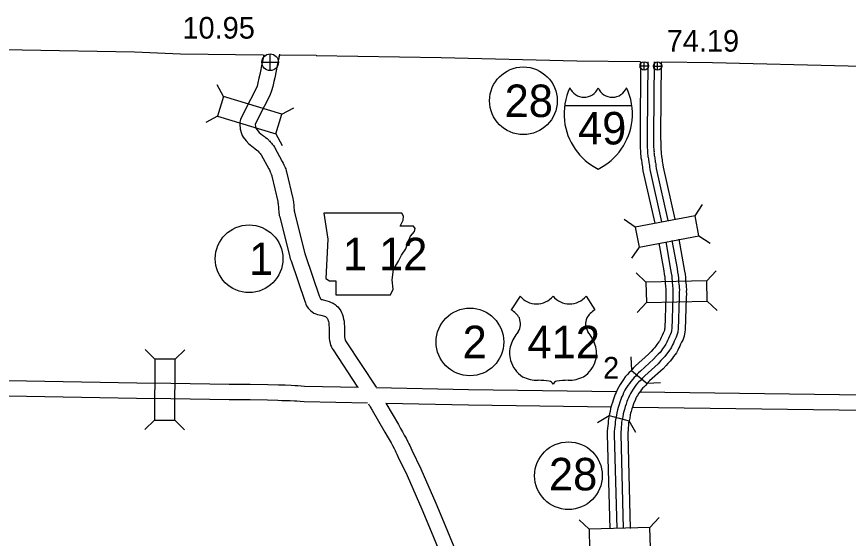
# Model space of a CAD drawing. Extents: x -939622 to -934245, y 1383184 to 1385301.
# Drawn here: x -936375.77 to -936327.08, y 1385008.24 to 1385038.78 of the extents above; entities that cross this region are included whole.
import ezdxf

# ---------------------------------------------------------------- set-up
doc = ezdxf.new("R2010")
doc.units = 0
for name, color, linetype in [('10', 7, 'Continuous'), ('15', 7, 'Continuous'), ('19', 7, 'Continuous'), ('2', 7, 'Continuous'), ('20', 7, 'Continuous'), ('21', 7, 'Continuous'), ('22', 7, 'Continuous'), ('23', 7, 'Continuous'), ('25', 7, 'Continuous'), ('26', 7, 'Continuous'), ('27', 7, 'Continuous')]:
    doc.layers.add(name, color=color, linetype=linetype)

msp = doc.modelspace()

# ---------------------------------------------------------------- linework, layer by layer
at = {"layer": '10'}
for points in [[(-936361.301, 1385036.542), (-936361.397, 1385036.102), (-936361.536, 1385035.399), (-936361.59, 1385035.181), (-936361.645, 1385034.913), (-936361.702, 1385034.712), (-936361.768, 1385034.531), (-936362.39, 1385033.32), (-936362.664, 1385032.763), (-936362.703, 1385032.606), (-936362.711, 1385032.488), (-936362.686, 1385032.198), (-936362.619, 1385031.939), (-936362.566, 1385031.831), (-936362.503, 1385031.726), (-936362.346, 1385031.512), (-936362.172, 1385031.329), (-936361.92, 1385031.137)], [(-936360.381, 1385036.54), (-936360.515, 1385035.919), (-936360.657, 1385035.203), (-936360.712, 1385034.983), (-936360.769, 1385034.701), (-936360.845, 1385034.434), (-936360.942, 1385034.169), (-936361.586, 1385032.916), (-936361.806, 1385032.468), (-936361.795, 1385032.35), (-936361.771, 1385032.255), (-936361.753, 1385032.225), (-936361.654, 1385032.091), (-936361.569, 1385032.001), (-936361.374, 1385031.852)], [(-936360.383, 1385036.579), (-936360.428, 1385036.405)], [(-936361.374, 1385031.844), (-936361.374, 1385031.844), (-936361.27, 1385031.759), (-936361.195, 1385031.7), (-936361.106, 1385031.643), (-936361.015, 1385031.551), (-936360.988, 1385031.521), (-936360.972, 1385031.505), (-936360.925, 1385031.462), (-936360.87, 1385031.394), (-936360.847, 1385031.368), (-936360.812, 1385031.326), (-936360.775, 1385031.279), (-936360.736, 1385031.229), (-936360.679, 1385031.14), (-936360.221, 1385030.305), (-936360.167, 1385030.203), (-936360.123, 1385030.104), (-936360.092, 1385030.031), (-936360.059, 1385029.945), (-936360.052, 1385029.925), (-936360.021, 1385029.873), (-936359.987, 1385029.757), (-936359.968, 1385029.706), (-936359.601, 1385028.132), (-936359.583, 1385028.02), (-936359.573, 1385027.94), (-936359.564, 1385027.867), (-936359.552, 1385027.779), (-936359.538, 1385027.655), (-936359.525, 1385027.405), (-936359.515, 1385027.349), (-936359.513, 1385027.327), (-936359.507, 1385027.308), (-936358.904, 1385024.925), (-936358.888, 1385024.863), (-936358.862, 1385024.791), (-936358.062, 1385022.437), (-936358.032, 1385022.356), (-936358.007, 1385022.298), (-936358.003, 1385022.288), (-936357.994, 1385022.276), (-936357.984, 1385022.263), (-936357.95, 1385022.233), (-936357.894, 1385022.217), (-936357.833, 1385022.197), (-936357.76, 1385022.181), (-936357.477, 1385022.106), (-936357.353, 1385022.057), (-936357.236, 1385022.006), (-936357.126, 1385021.93), (-936357.04, 1385021.858), (-936356.978, 1385021.796), (-936356.889, 1385021.707), (-936356.804, 1385021.559), (-936356.753, 1385021.46), (-936356.714, 1385021.377), (-936356.676, 1385021.262), (-936356.666, 1385021.209), (-936356.654, 1385021.17), (-936356.629, 1385021.074), (-936356.604, 1385020.957), (-936356.601, 1385020.851), (-936356.594, 1385020.797), (-936356.576, 1385020.654), (-936356.575, 1385020.086), (-936356.573, 1385020.021), (-936356.566, 1385019.976), (-936356.554, 1385019.905)], [(-936361.928, 1385031.135), (-936361.834, 1385031.057), (-936361.717, 1385030.965), (-936361.675, 1385030.938), (-936361.67, 1385030.933), (-936361.643, 1385030.903), (-936361.594, 1385030.853), (-936361.581, 1385030.842), (-936361.558, 1385030.813), (-936361.533, 1385030.786), (-936361.514, 1385030.762), (-936361.479, 1385030.719), (-936361.471, 1385030.708), (-936361.456, 1385030.683), (-936361.013, 1385029.877), (-936360.977, 1385029.81), (-936360.949, 1385029.747), (-936360.927, 1385029.694), (-936360.9, 1385029.623), (-936360.866, 1385029.535), (-936360.854, 1385029.515), (-936360.841, 1385029.469), (-936360.83, 1385029.442), (-936360.485, 1385027.957), (-936360.474, 1385027.89), (-936360.466, 1385027.831), (-936360.457, 1385027.754), (-936360.445, 1385027.668), (-936360.436, 1385027.582), (-936360.42, 1385027.285), (-936360.408, 1385027.23), (-936360.407, 1385027.221), (-936360.405, 1385027.206), (-936360.397, 1385027.139), (-936360.373, 1385027.064), (-936359.777, 1385024.707), (-936359.751, 1385024.6), (-936359.711, 1385024.492), (-936358.91, 1385022.135), (-936358.868, 1385022.023), (-936358.839, 1385021.955), (-936358.796, 1385021.845), (-936358.697, 1385021.713), (-936358.63, 1385021.635), (-936358.547, 1385021.559), (-936358.477, 1385021.495), (-936358.366, 1385021.433), (-936358.264, 1385021.387), (-936358.157, 1385021.356), (-936358.067, 1385021.327), (-936357.972, 1385021.306), (-936357.758, 1385021.249), (-936357.697, 1385021.225), (-936357.676, 1385021.216), (-936357.672, 1385021.213), (-936357.65, 1385021.195), (-936357.616, 1385021.161), (-936357.609, 1385021.154), (-936357.593, 1385021.127), (-936357.561, 1385021.064), (-936357.552, 1385021.045), (-936357.548, 1385021.033), (-936357.541, 1385020.996), (-936357.522, 1385020.933), (-936357.506, 1385020.867), (-936357.501, 1385020.846), (-936357.499, 1385020.784), (-936357.488, 1385020.688), (-936357.476, 1385020.596), (-936357.475, 1385020.072), (-936357.471, 1385019.938), (-936357.454, 1385019.833), (-936357.442, 1385019.76)], [(-936356.556, 1385019.915), (-936356.55, 1385019.882), (-936356.547, 1385019.874), (-936356.539, 1385019.855), (-936356.531, 1385019.838), (-936356.514, 1385019.808), (-936356.478, 1385019.744), (-936354.727, 1385017.09)], [(-936357.441, 1385019.749), (-936357.423, 1385019.657), (-936357.39, 1385019.556), (-936357.362, 1385019.491), (-936357.334, 1385019.43), (-936357.298, 1385019.364), (-936357.245, 1385019.272), (-936355.811, 1385017.099)], [(-936355.184, 1385016.127), (-936355.147, 1385016.065), (-936355.117, 1385016.015), (-936355.076, 1385015.939), (-936355.022, 1385015.852), (-936354.997, 1385015.812), (-936354.962, 1385015.748), (-936354.209, 1385014.463), (-936354.081, 1385014.231), (-936353.971, 1385014.039), (-936353.857, 1385013.827), (-936353.763, 1385013.677), (-936353.68, 1385013.498), (-936353.619, 1385013.385), (-936353.575, 1385013.283), (-936353.512, 1385013.166), (-936353.459, 1385013.032), (-936352.918, 1385011.929), (-936352.053, 1385009.953), (-936351.611, 1385008.877), (-936351.002, 1385007.422)], [(-936354.164, 1385016.166), (-936353.426, 1385014.907), (-936353.296, 1385014.671), (-936353.185, 1385014.477), (-936353.079, 1385014.28), (-936352.97, 1385014.107), (-936352.874, 1385013.9), (-936352.809, 1385013.779), (-936352.764, 1385013.676), (-936352.695, 1385013.547), (-936352.636, 1385013.398), (-936352.102, 1385012.307), (-936351.225, 1385010.305), (-936350.779, 1385009.222), (-936350.172, 1385007.769)]]:
    msp.add_lwpolyline(points, dxfattribs=at)
at = {"layer": '15'}
for points in [[(-936384.914, 1385017.638), (-936368.742, 1385017.351)], [(-936368.744, 1385017.351), (-936366.737, 1385017.326), (-936363.325, 1385017.279), (-936362.098, 1385017.264), (-936361.065, 1385017.247), (-936360.448, 1385017.237), (-936360.212, 1385017.221), (-936360.044, 1385017.221), (-936359.705, 1385017.208), (-936359.468, 1385017.192), (-936359.312, 1385017.185), (-936359.119, 1385017.17), (-936358.92, 1385017.161), (-936355.769, 1385017.095)], [(-936354.727, 1385017.073), (-936349.312, 1385016.96), (-936340.662, 1385016.842)], [(-936384.858, 1385016.737), (-936368.758, 1385016.451)], [(-936368.755, 1385016.451), (-936366.749, 1385016.426), (-936363.336, 1385016.379), (-936362.111, 1385016.364), (-936361.08, 1385016.347), (-936360.485, 1385016.337), (-936360.242, 1385016.321), (-936360.062, 1385016.321), (-936359.753, 1385016.309), (-936359.516, 1385016.293), (-936359.367, 1385016.287), (-936359.175, 1385016.272), (-936358.949, 1385016.261), (-936355.224, 1385016.183)], [(-936339.295, 1385016.823), (-936318.841, 1385016.545)], [(-936354.157, 1385016.161), (-936349.328, 1385016.06), (-936340.975, 1385015.946)], [(-936339.724, 1385015.929), (-936320.057, 1385015.662)]]:
    msp.add_lwpolyline(points, dxfattribs=at)
at = {"layer": '19'}
for points in [[(-936339.242, 1385036.146), (-936339.278, 1385031.891), (-936339.27, 1385031.189), (-936339.271, 1385031.043), (-936339.256, 1385030.965), (-936339.256, 1385030.905), (-936339.249, 1385030.853), (-936339.251, 1385030.828), (-936339.247, 1385030.725), (-936339.241, 1385030.625), (-936339.222, 1385030.524), (-936339.212, 1385030.459), (-936339.198, 1385030.39), (-936339.191, 1385030.333), (-936339.178, 1385030.256), (-936339.172, 1385030.185), (-936339.154, 1385030.079), (-936339.137, 1385029.997), (-936339.127, 1385029.935), (-936339.107, 1385029.764), (-936338.417, 1385026.698)], [(-936338.83, 1385036.143), (-936338.865, 1385031.891), (-936338.858, 1385031.191), (-936338.858, 1385031.081), (-936338.843, 1385031.003), (-936338.843, 1385030.931), (-936338.835, 1385030.867), (-936338.838, 1385030.824), (-936338.835, 1385030.744), (-936338.831, 1385030.676), (-936338.815, 1385030.593), (-936338.806, 1385030.529), (-936338.791, 1385030.458), (-936338.783, 1385030.393), (-936338.769, 1385030.307), (-936338.763, 1385030.237), (-936338.749, 1385030.156), (-936338.731, 1385030.073), (-936338.718, 1385029.992), (-936338.7, 1385029.833), (-936338.012, 1385026.777)], [(-936338.455, 1385036.136), (-936338.49, 1385031.891), (-936338.483, 1385031.192), (-936338.483, 1385031.116), (-936338.468, 1385031.038), (-936338.468, 1385030.954), (-936338.459, 1385030.88), (-936338.463, 1385030.82), (-936338.46, 1385030.762), (-936338.458, 1385030.722), (-936338.445, 1385030.655), (-936338.436, 1385030.593), (-936338.421, 1385030.52), (-936338.412, 1385030.447), (-936338.396, 1385030.353), (-936338.391, 1385030.284), (-936338.381, 1385030.227), (-936338.363, 1385030.142), (-936338.347, 1385030.043), (-936338.33, 1385029.896), (-936337.645, 1385026.851)], [(-936338.042, 1385036.133), (-936338.078, 1385031.892), (-936338.07, 1385031.194), (-936338.07, 1385031.154), (-936338.056, 1385031.076), (-936338.056, 1385030.98), (-936338.045, 1385030.893), (-936338.05, 1385030.816), (-936338.048, 1385030.781), (-936338.048, 1385030.773), (-936338.038, 1385030.724), (-936338.029, 1385030.663), (-936338.014, 1385030.588), (-936338.003, 1385030.506), (-936337.987, 1385030.404), (-936337.981, 1385030.337), (-936337.975, 1385030.304), (-936337.957, 1385030.218), (-936337.938, 1385030.1), (-936337.922, 1385029.965), (-936337.239, 1385026.928)], [(-936337.004, 1385025.761), (-936336.707, 1385024.101), (-936336.678, 1385023.892), (-936336.643, 1385023.699), (-936336.624, 1385023.508), (-936336.619, 1385023.37), (-936336.609, 1385023.274), (-936336.598, 1385023.177), (-936336.585, 1385023.077), (-936336.575, 1385022.962), (-936336.564, 1385022.806), (-936336.568, 1385022.681), (-936336.565, 1385022.577), (-936336.569, 1385022.316), (-936336.634, 1385020.46), (-936336.648, 1385020.317), (-936336.667, 1385020.224), (-936336.697, 1385020.084), (-936336.782, 1385019.846), (-936336.846, 1385019.722), (-936336.9, 1385019.612), (-936336.95, 1385019.498), (-936336.998, 1385019.402), (-936337.062, 1385019.255), (-936337.144, 1385019.112), (-936337.225, 1385019.002), (-936337.322, 1385018.885), (-936337.379, 1385018.794), (-936337.507, 1385018.62), (-936337.648, 1385018.476), (-936337.756, 1385018.368), (-936337.926, 1385018.174), (-936338.717, 1385017.465), (-936338.797, 1385017.385), (-936338.842, 1385017.333), (-936338.867, 1385017.304)], [(-936337.776, 1385025.604), (-936337.485, 1385023.977), (-936337.455, 1385023.767), (-936337.423, 1385023.591), (-936337.41, 1385023.453), (-936337.404, 1385023.315), (-936337.392, 1385023.191), (-936337.38, 1385023.084), (-936337.369, 1385022.993), (-936337.36, 1385022.899), (-936337.352, 1385022.79), (-936337.356, 1385022.683), (-936337.353, 1385022.573), (-936337.356, 1385022.336), (-936337.421, 1385020.512), (-936337.428, 1385020.435), (-936337.438, 1385020.385), (-936337.457, 1385020.299), (-936337.506, 1385020.161), (-936337.549, 1385020.077), (-936337.615, 1385019.943), (-936337.663, 1385019.832), (-936337.711, 1385019.736), (-936337.766, 1385019.609), (-936337.804, 1385019.544), (-936337.846, 1385019.488), (-936337.961, 1385019.347), (-936338.031, 1385019.238), (-936338.109, 1385019.131), (-936338.207, 1385019.03), (-936338.331, 1385018.907), (-936338.487, 1385018.728), (-936339.258, 1385018.037), (-936339.371, 1385017.925), (-936339.44, 1385017.846), (-936339.525, 1385017.745), (-936339.627, 1385017.655), (-936339.701, 1385017.568), (-936339.818, 1385017.435), (-936339.903, 1385017.313), (-936339.994, 1385017.183), (-936340.1, 1385017.024), (-936340.168, 1385016.909), (-936340.246, 1385016.767), (-936340.295, 1385016.626), (-936340.357, 1385016.506), (-936340.409, 1385016.372), (-936340.456, 1385016.208), (-936340.5, 1385016.071), (-936340.554, 1385015.908), (-936340.601, 1385015.758), (-936340.627, 1385015.596), (-936340.653, 1385015.446), (-936340.699, 1385015.274), (-936340.73, 1385015.08), (-936340.736, 1385014.936), (-936340.754, 1385014.794), (-936340.764, 1385014.652), (-936340.783, 1385014.493), (-936340.783, 1385014.332), (-936340.635, 1385008.822)], [(-936337.408, 1385025.677), (-936337.114, 1385024.036), (-936337.085, 1385023.826), (-936337.052, 1385023.642), (-936337.036, 1385023.479), (-936337.03, 1385023.341), (-936337.019, 1385023.231), (-936337.008, 1385023.128), (-936336.996, 1385023.033), (-936336.986, 1385022.929), (-936336.977, 1385022.798), (-936336.98, 1385022.682), (-936336.978, 1385022.575), (-936336.981, 1385022.326), (-936337.046, 1385020.487), (-936337.057, 1385020.379), (-936337.071, 1385020.309), (-936337.095, 1385020.197), (-936337.161, 1385020.011), (-936337.214, 1385019.908), (-936337.275, 1385019.785), (-936337.323, 1385019.673), (-936337.371, 1385019.577), (-936337.431, 1385019.441), (-936337.49, 1385019.338), (-936337.55, 1385019.256), (-936337.657, 1385019.127), (-936337.72, 1385019.027), (-936337.822, 1385018.888), (-936337.941, 1385018.767), (-936338.057, 1385018.65), (-936338.22, 1385018.464), (-936339, 1385017.765), (-936339.098, 1385017.668), (-936339.155, 1385017.602), (-936339.256, 1385017.482), (-936339.359, 1385017.392), (-936339.417, 1385017.323), (-936339.522, 1385017.204), (-936339.595, 1385017.099), (-936339.684, 1385016.971), (-936339.782, 1385016.824), (-936339.841, 1385016.723), (-936339.902, 1385016.613), (-936339.949, 1385016.478), (-936340.014, 1385016.352), (-936340.053, 1385016.252), (-936340.097, 1385016.099), (-936340.143, 1385015.954), (-936340.197, 1385015.792), (-936340.235, 1385015.672), (-936340.258, 1385015.534), (-936340.287, 1385015.366), (-936340.332, 1385015.196), (-936340.356, 1385015.042), (-936340.362, 1385014.904), (-936340.381, 1385014.758), (-936340.39, 1385014.617), (-936340.408, 1385014.47), (-936340.408, 1385014.337), (-936340.26, 1385008.831)], [(-936338.182, 1385025.529), (-936337.892, 1385023.912), (-936337.863, 1385023.702), (-936337.832, 1385023.534), (-936337.822, 1385023.425), (-936337.816, 1385023.286), (-936337.802, 1385023.148), (-936337.79, 1385023.035), (-936337.779, 1385022.949), (-936337.771, 1385022.866), (-936337.765, 1385022.781), (-936337.768, 1385022.684), (-936337.765, 1385022.571), (-936337.769, 1385022.346), (-936337.832, 1385020.54), (-936337.837, 1385020.496), (-936337.842, 1385020.469), (-936337.854, 1385020.411), (-936337.885, 1385020.325), (-936337.917, 1385020.263), (-936337.99, 1385020.116), (-936338.037, 1385020.007), (-936338.085, 1385019.911), (-936338.136, 1385019.795), (-936338.15, 1385019.77), (-936338.171, 1385019.742), (-936338.296, 1385019.59), (-936338.372, 1385019.47), (-936338.424, 1385019.398), (-936338.5, 1385019.321), (-936338.633, 1385019.189), (-936338.782, 1385019.018), (-936339.541, 1385018.337), (-936339.672, 1385018.207), (-936339.753, 1385018.115), (-936339.785, 1385018.077)], [(-936341.085, 1385015.427), (-936341.103, 1385015.359), (-936341.141, 1385015.121), (-936341.147, 1385014.971), (-936341.165, 1385014.833), (-936341.174, 1385014.69), (-936341.195, 1385014.518), (-936341.196, 1385014.327), (-936341.047, 1385008.802)], [(-936339.927, 1385015.111), (-936339.945, 1385015.001), (-936339.951, 1385014.868), (-936339.97, 1385014.718), (-936339.979, 1385014.579), (-936339.995, 1385014.445), (-936339.995, 1385014.342), (-936339.848, 1385008.831)]]:
    msp.add_lwpolyline(points, dxfattribs=at)
at = {"layer": '2'}
for points in [[(-936382.045, 1385036.957), (-936368.882, 1385036.725)], [(-936368.882, 1385036.725), (-936366.187, 1385036.596), (-936361.343, 1385036.551)], [(-936360.389, 1385036.542), (-936358.24, 1385036.522)], [(-936358.24, 1385036.522), (-936358.24, 1385036.504)], [(-936358.24, 1385036.504), (-936350.916, 1385036.384), (-936342.987, 1385036.188), (-936339.282, 1385036.146)], [(-936338.013, 1385036.132), (-936335.037, 1385036.099), (-936327.087, 1385035.9), (-936319.832, 1385035.695)]]:
    msp.add_lwpolyline(points, dxfattribs=at)
at = {"layer": '20'}
for p, q in [((-936363.662, 1385034.097), (-936364.036, 1385034.795)), ((-936360.251, 1385033.065), (-936359.553, 1385033.439)), ((-936364.006, 1385032.96), (-936364.704, 1385032.586)), ((-936360.595, 1385031.928), (-936360.221, 1385031.23)), ((-936336.057, 1385027.128), (-936335.612, 1385027.783)), ((-936339.557, 1385026.458), (-936340.213, 1385026.903)), ((-936335.834, 1385025.961), (-936335.179, 1385025.516)), ((-936339.334, 1385025.292), (-936339.779, 1385024.636)), ((-936338.937, 1385023.232), (-936339.511, 1385023.778)), ((-936335.374, 1385023.322), (-936334.828, 1385023.896)), ((-936338.907, 1385022.044), (-936339.453, 1385021.47)), ((-936335.344, 1385022.134), (-936334.77, 1385021.589)), ((-936367.685, 1385018.728), (-936368.242, 1385019.291)), ((-936366.497, 1385018.723), (-936365.934, 1385019.281)), ((-936339.826, 1385018.868), (-936339.785, 1385018.077)), ((-936339.785, 1385018.077), (-936338.866, 1385017.303)), ((-936338.075, 1385017.349), (-936338.866, 1385017.303)), ((-936367.699, 1385015.164), (-936368.262, 1385014.607)), ((-936366.511, 1385015.159), (-936365.954, 1385014.597)), ((-936341.769, 1385015.028), (-936341.085, 1385015.427)), ((-936341.085, 1385015.427), (-936339.924, 1385015.118)), ((-936339.527, 1385014.433), (-936339.924, 1385015.118)), ((-936342.261, 1385008.79), (-936342.836, 1385009.335)), ((-936338.698, 1385008.886), (-936338.153, 1385009.461))]:
    msp.add_line(p, q, dxfattribs=at)
for points in [[(-936364.006, 1385032.96), (-936360.595, 1385031.928), (-936360.251, 1385033.065), (-936363.662, 1385034.097)], [(-936339.334, 1385025.292), (-936335.834, 1385025.961), (-936336.057, 1385027.128), (-936339.557, 1385026.458)], [(-936335.374, 1385023.322), (-936338.937, 1385023.232), (-936338.907, 1385022.044), (-936335.344, 1385022.134)], [(-936367.685, 1385018.728), (-936367.699, 1385015.164), (-936366.511, 1385015.159), (-936366.497, 1385018.723)], [(-936338.698, 1385008.886), (-936342.261, 1385008.79), (-936342.229, 1385007.603), (-936338.666, 1385007.698)]]:
    msp.add_lwpolyline(points, close=True, dxfattribs=at)
for points in [[(-936339.785, 1385018.077), (-936339.821, 1385018.034), (-936339.922, 1385017.945), (-936340.013, 1385017.839), (-936340.144, 1385017.69), (-936340.242, 1385017.548), (-936340.334, 1385017.416), (-936340.45, 1385017.243), (-936340.526, 1385017.112), (-936340.624, 1385016.936), (-936340.675, 1385016.79), (-936340.733, 1385016.675), (-936340.8, 1385016.503), (-936340.85, 1385016.327), (-936340.891, 1385016.199), (-936340.947, 1385016.035), (-936341.003, 1385015.854), (-936341.034, 1385015.664), (-936341.057, 1385015.534), (-936341.085, 1385015.427)], [(-936338.866, 1385017.303), (-936338.96, 1385017.192), (-936339.063, 1385017.101), (-936339.105, 1385017.052), (-936339.195, 1385016.949), (-936339.254, 1385016.863), (-936339.343, 1385016.737), (-936339.431, 1385016.604), (-936339.481, 1385016.519), (-936339.523, 1385016.444), (-936339.568, 1385016.314), (-936339.636, 1385016.182), (-936339.66, 1385016.121), (-936339.7, 1385015.979), (-936339.75, 1385015.824), (-936339.804, 1385015.664), (-936339.831, 1385015.576), (-936339.849, 1385015.466), (-936339.882, 1385015.278), (-936339.924, 1385015.118)]]:
    msp.add_lwpolyline(points, dxfattribs=at)
at = {"layer": '21'}
msp.add_lwpolyline([(-936357.793, 1385027.277), (-936357.565, 1385025.755), (-936357.666, 1385023.445), (-936357.463, 1385023.318), (-936357.083, 1385023.318), (-936357.083, 1385022.506), (-936353.885, 1385022.506), (-936353.733, 1385022.836), (-936353.784, 1385023.369), (-936353.708, 1385023.978), (-936353.428, 1385024.46), (-936353.251, 1385024.816), (-936352.997, 1385025.196), (-936352.845, 1385025.602), (-936352.718, 1385025.932), (-936352.489, 1385026.211), (-936352.439, 1385026.389), (-936352.54, 1385026.516), (-936353.327, 1385026.516), (-936353.149, 1385026.871), (-936353.124, 1385027.1), (-936353.229, 1385027.275)], close=True, dxfattribs=at)
at = {"layer": '22'}
for p, q in [((-936346.301, 1385022.421), (-936346.821, 1385021.618)), ((-936342.441, 1385022.421), (-936341.921, 1385021.618))]:
    msp.add_line(p, q, dxfattribs=at)
for centre, radius, start, end in [((-936345.334, 1385023.234), 1.264, 220.075, 319.6701), ((-936343.408, 1385023.234), 1.264, 220.3299, 319.925), ((-936347.499, 1385020.452), 1.349, 30.7809, 59.9883), ((-936341.243, 1385020.452), 1.349, 120.0117, 149.2191), ((-936347.202, 1385020.808), 0.925, 328.8105, 21.2108), ((-936341.54, 1385020.808), 0.925, 158.7892, 211.1895), ((-936344.784, 1385018.912), 2.157, 138.9565, 162.6913), ((-936343.958, 1385018.912), 2.157, 17.3087, 41.0435), ((-936345.496, 1385019.089), 1.426, 160.9576, 197.3819), ((-936343.246, 1385019.089), 1.426, 342.6181, 19.0424), ((-936345.264, 1385019.093), 1.65, 195.1074, 237.1312), ((-936343.478, 1385019.093), 1.65, 302.8688, 344.8926), ((-936345.233, 1385019.613), 2.118, 244.0771, 269.5779), ((-936345.184, 1385013.615), 3.88, 81.1942, 90.9539), ((-936344.699, 1385017.094), 0.372, 28.0342, 72.9864), ((-936344.043, 1385017.094), 0.372, 107.0136, 151.9658), ((-936343.558, 1385013.615), 3.88, 89.0461, 98.8058), ((-936343.509, 1385019.613), 2.118, 270.4221, 295.9229)]:
    msp.add_arc(centre, radius, start, end, dxfattribs=at)
at = {"layer": '23'}
msp.add_line((-936343.693, 1385033.588), (-936339.76, 1385033.588), dxfattribs=at)
for centre, radius, start, end in [((-936340.038, 1385033.076), 3.69, 155.2204, 185.7928), ((-936342.556, 1385034.961), 0.899, 202.1459, 337.3414), ((-936340.897, 1385034.961), 0.899, 202.6586, 337.8541), ((-936343.414, 1385033.076), 3.69, 354.2072, 24.7796), ((-936340.106, 1385033.107), 3.626, 186.3923, 243.4571), ((-936343.347, 1385033.107), 3.626, 296.5429, 353.6077)]:
    msp.add_arc(centre, radius, start, end, dxfattribs=at)
at = {"layer": '26'}
for p, q in [((-936360.932, 1385035.625), (-936360.932, 1385036.6)), ((-936361.419, 1385036.112), (-936360.444, 1385036.112)), ((-936339.036, 1385035.656), (-936339.036, 1385036.143)), ((-936338.252, 1385035.645), (-936338.252, 1385036.132)), ((-936339.279, 1385035.9), (-936338.792, 1385035.9)), ((-936338.496, 1385035.889), (-936338.008, 1385035.889))]:
    msp.add_line(p, q, dxfattribs=at)
for centre, radius in [((-936360.932, 1385036.112), 0.487), ((-936339.036, 1385035.9), 0.244), ((-936338.252, 1385035.889), 0.244)]:
    msp.add_circle(centre, radius, dxfattribs=at)
at = {"layer": '27'}
for centre in [(-936346.107, 1385033.856), (-936362.166, 1385024.61), (-936349.238, 1385019.741), (-936343.468, 1385011.913)]:
    msp.add_circle(centre, 1.98, dxfattribs=at)

# ---------------------------------------------------------------- texts
at = {"layer": '20'}
msp.add_text('2', height=1.267, dxfattribs=at).set_placement((-936341.442, 1385017.596))
at = {"layer": '21'}
for s, p in [('49', (-936342.909, 1385031.302)), ('1 12', (-936356.675, 1385023.938))]:
    msp.add_text(s, height=1.9008, dxfattribs=at).set_placement(p)
at = {"layer": '22'}
msp.add_text('412', height=1.9008, dxfattribs=at).set_placement((-936345.868, 1385018.784))
at = {"layer": '25'}
msp.add_text('10.95', height=1.2672, dxfattribs=at).set_placement((-936366.067, 1385037.495))
msp.add_text('74.19', height=1.2672, rotation=359.9, dxfattribs=at).set_placement((-936337.718, 1385036.737))
at = {"layer": '27'}
for p in [(-936347.207, 1385032.907), (-936344.611, 1385011.056)]:
    msp.add_text('28', height=1.9008, rotation=359.9, dxfattribs=at).set_placement(p)
for s, p in [('1', (-936362.166, 1385023.659)), ('2', (-936349.664, 1385018.791))]:
    msp.add_text(s, height=1.901, dxfattribs=at).set_placement(p)

doc.saveas('drawing.dxf')
